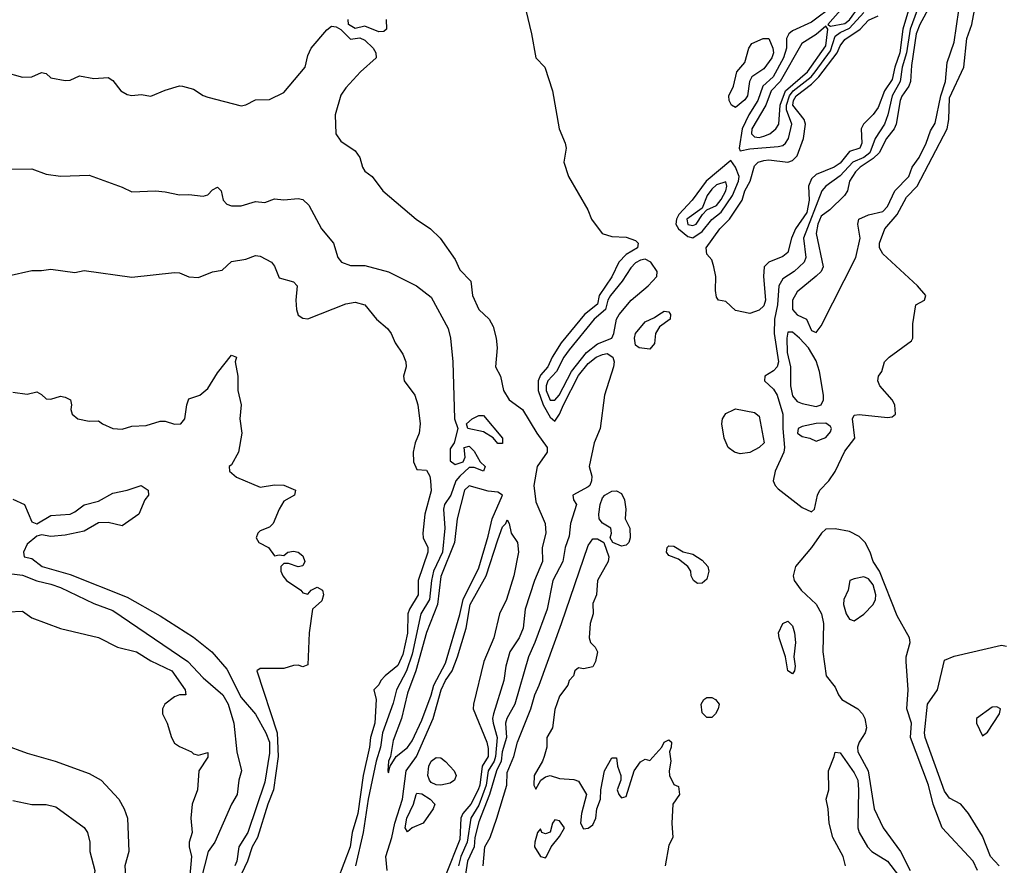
# Model space of a CAD drawing. Header units: metres. Extents: x -46681 to -43747, y -240911 to -237677.
# Tile 828 of 1056: x -45066 to -44962, y -238941 to -238853. Entities that reach past the tile are written whole.
import ezdxf

# ---------------------------------------------------------------- set-up
doc = ezdxf.new("R2010")
doc.units = ezdxf.units.M
doc.layers.add('CONTOUR_INDEX', color=1, linetype='Continuous')
doc.layers.add('CONTOUR_INTER', color=3, linetype='Continuous')

msp = doc.modelspace()

# ---------------------------------------------------------------- linework, layer by layer
at = {"layer": 'CONTOUR_INDEX'}
for points, elevation in [([(-45012.65, -238851.52), (-45012.04, -238854.02), (-45011.61, -238856.52), (-45010.64, -238857.52), (-45009.84, -238860.02), (-45009.14, -238864.02), (-45008.52, -238865.52), (-45008.42, -238866.02), (-45008.67, -238867.52), (-45008.18, -238869.02), (-45006.12, -238872.52), (-45005.74, -238873.52), (-45004.61, -238875.02), (-45003.6, -238875.33), (-45002.1, -238875.39), (-45001.1, -238875.74), (-45000.83, -238876.02), (-45000.92, -238876.52), (-45002.1, -238877.23), (-45002.88, -238878.02), (-45003.6, -238879.57), (-45004.93, -238881.52), (-45005.1, -238882.45), (-45006.49, -238883.52), (-45008.92, -238886.52), (-45009.89, -238888.02), (-45010.32, -238889.02), (-45011.1, -238889.92), (-45011.37, -238890.52), (-45011.34, -238891.52), (-45010.82, -238893.02), (-45010.1, -238894.33), (-45009.6, -238894.76), (-45009.1, -238894.03), (-45008.7, -238893.02), (-45007.1, -238889.95), (-45006.1, -238888.67), (-45005.25, -238888.02), (-45004.6, -238887.75), (-45004.1, -238887.65), (-45003.5, -238888.02), (-45003.37, -238888.52), (-45003.44, -238889.02), (-45004.37, -238892.02), (-45004.84, -238895.52), (-45005.47, -238897.02), (-45005.98, -238899.52), (-45005.72, -238900.52), (-45005.76, -238901.02), (-45005.92, -238901.52), (-45006.1, -238901.67), (-45007.72, -238902.52), (-45007.64, -238903.02), (-45007.33, -238903.52), (-45007.95, -238905.52), (-45008.1, -238906.83), (-45008.5, -238908.02), (-45008.77, -238909.52), (-45009.81, -238911.52), (-45010.4, -238914.52), (-45011.7, -238918.02), (-45012.38, -238919.52), (-45013.82, -238924.52), (-45014.65, -238926.02), (-45014.79, -238926.52), (-45014.7, -238928.02), (-45015.15, -238929.52), (-45015.26, -238930.52), (-45015.75, -238931.52), (-45016.46, -238934.02), (-45017.6, -238936.88), (-45018, -238938.52), (-45018.09, -238939.52), (-45018.78, -238941.02), (-45019.25, -238944.02)], 60), ([(-44972.41, -238851.52), (-44972.98, -238853.52), (-44973.32, -238856.02), (-44973.84, -238857.52), (-44974.1, -238858.82), (-44974.92, -238860.02), (-44975.6, -238861.76), (-44976.1, -238862.5), (-44977.13, -238863.52), (-44977.38, -238864.02), (-44977.29, -238865.52), (-44977.51, -238866.02), (-44978.6, -238866.37), (-44979.6, -238867.61), (-44980.22, -238868.02), (-44982.1, -238868.79), (-44982.6, -238869.27), (-44982.9, -238870.02), (-44982.84, -238871.52), (-44983.1, -238872.81), (-44984.28, -238874.52), (-44984.71, -238875.52), (-44985.09, -238877.02), (-44985.6, -238877.44), (-44987.1, -238878.02), (-44987.57, -238878.52), (-44987.64, -238879.52), (-44987.43, -238882.02), (-44987.6, -238882.61), (-44988.1, -238883.08), (-44989.1, -238883.44), (-44990.6, -238883.1), (-44991.6, -238882.15), (-44992.4, -238882.02), (-44992.6, -238881.7), (-44992.7, -238881.02), (-44992.66, -238879.52), (-44992.86, -238878.52), (-44993.1, -238877.79), (-44993.6, -238877.19), (-44993.67, -238876.52), (-44992.25, -238874.52), (-44991.24, -238873.52), (-44989.9, -238871.52), (-44989.6, -238870.53), (-44989.06, -238869.52), (-44988.6, -238867.88), (-44988.22, -238867.52), (-44987.6, -238867.32), (-44987.1, -238867.27), (-44985.1, -238867.5), (-44984.6, -238867.33), (-44984.1, -238866.86), (-44983.43, -238865.02), (-44983.24, -238863.52), (-44983.39, -238863.02), (-44984.55, -238861.52), (-44984.48, -238861.02), (-44984.21, -238860.52), (-44982.6, -238859.31), (-44981.82, -238858.52), (-44979.89, -238856.02), (-44979.6, -238855.27), (-44979.1, -238854.62), (-44977.48, -238853.52), (-44976.6, -238852.56), (-44975.6, -238852.11)], 60), ([(-44987.7, -238854.52), (-44987.1, -238854.49), (-44986.67, -238855.52), (-44986.61, -238856.02), (-44986.79, -238856.52), (-44987.6, -238857.69), (-44988.88, -238858.52), (-44989.11, -238859.02), (-44989.35, -238860.52), (-44989.6, -238860.94), (-44990.6, -238861.77), (-44991.01, -238861.52), (-44991.25, -238861.02), (-44991.3, -238860.52), (-44990.81, -238859.52), (-44990.47, -238858.02), (-44989.6, -238857.01), (-44989.19, -238855.52), (-44988.87, -238855.02), (-44987.7, -238854.52)], 60), ([(-44998.66, -238883.52), (-44998.1, -238883.17), (-44997.6, -238883.26), (-44997.42, -238883.52), (-44997.47, -238884.02), (-44998.6, -238884.84), (-44999.02, -238885.52), (-44999.1, -238886.58), (-44999.6, -238887.18), (-45000.74, -238887.02), (-45001.1, -238886.77), (-45001.21, -238886.02), (-45001.1, -238885.52), (-45000.1, -238884.31), (-44999.1, -238883.85), (-44998.66, -238883.52)], 60), ([(-44990.75, -238893.52), (-44990.6, -238893.46), (-44988.6, -238893.83), (-44988.1, -238894.21), (-44987.57, -238897.02), (-44988.1, -238897.53), (-44989.1, -238898.03), (-44990.1, -238898.18), (-44990.71, -238898.02), (-44991.36, -238897.52), (-44991.78, -238896.52), (-44992.02, -238895.02), (-44991.97, -238894.52), (-44991.6, -238893.96), (-44990.75, -238893.52)], 60), ([(-45066.6, -238902.95), (-45065.39, -238903.52), (-45064.6, -238905.35), (-45064.1, -238905.53), (-45062.6, -238904.67), (-45060.6, -238904.52), (-45060.1, -238904.29), (-45059.1, -238903.54), (-45057.6, -238903.16), (-45056.1, -238902.31), (-45054.6, -238902.01), (-45053.1, -238901.53), (-45052.39, -238902.02), (-45052.35, -238902.52), (-45052.73, -238903.02), (-45053.35, -238904.52), (-45055.1, -238905.77), (-45056.6, -238905.41), (-45057.6, -238905.45), (-45059.1, -238906.32), (-45061.1, -238906.75), (-45062.6, -238906.88), (-45063.6, -238906.72), (-45064.1, -238906.83), (-45065.1, -238907.69), (-45065.5, -238908.52), (-45065.42, -238909.02), (-45064.6, -238909.19), (-45063.52, -238910.02), (-45060.6, -238910.88), (-45054.6, -238913.27), (-45051.1, -238915.23), (-45047.6, -238917.45), (-45045.67, -238919.02), (-45044.1, -238920.83), (-45042.6, -238923.81), (-45041.1, -238925.56), (-45040, -238927.52), (-45039.62, -238928.52), (-45039.6, -238929.66), (-45040.1, -238932.73), (-45041.91, -238938.02), (-45042.83, -238939.52), (-45043.04, -238941.02), (-45043.25, -238941.52)], 65), ([(-45004.33, -238902.52), (-45003.6, -238902.12), (-45003.1, -238902.08), (-45002.6, -238902.35), (-45002.26, -238903.02), (-45002.13, -238904.02), (-45002.19, -238905.02), (-45001.71, -238906.02), (-45001.69, -238907.02), (-45001.83, -238907.52), (-45002.1, -238907.79), (-45002.6, -238907.91), (-45003.49, -238907.52), (-45003.79, -238907.02), (-45003.63, -238906.52), (-45003.7, -238906.02), (-45004.6, -238905.49), (-45004.92, -238905.02), (-45004.99, -238904.52), (-45004.84, -238903.52), (-45004.6, -238902.81), (-45004.33, -238902.52)], 60), ([(-45017.15, -238941.52), (-45016.96, -238939.52), (-45016.42, -238938.52), (-45015.7, -238936.52), (-45014.65, -238933.02), (-45014.6, -238931.71), (-45013.93, -238930.02), (-45013.53, -238928.52), (-45012.14, -238925.02), (-45011.71, -238923.52), (-45011.24, -238922.52), (-45008.91, -238916.02), (-45006.1, -238907.83), (-45005.6, -238907.11), (-45005.1, -238907.12), (-45004.46, -238907.52), (-45003.92, -238909.02), (-45003.99, -238909.52), (-45005.11, -238911.52), (-45005.21, -238913.02), (-45005.6, -238913.93), (-45005.58, -238915.02), (-45005.89, -238916.02), (-45006, -238917.52), (-45005.85, -238918.02), (-45005.35, -238918.52), (-45005.11, -238919.02), (-45005.33, -238920.02), (-45005.6, -238920.59), (-45006.6, -238920.8), (-45007.1, -238920.71), (-45007.48, -238921.02), (-45007.64, -238921.52), (-45008.1, -238922.02), (-45008.25, -238922.52), (-45009.1, -238923.66), (-45009.6, -238925.07), (-45009.86, -238927.02), (-45010.46, -238928.02), (-45010.43, -238929.02), (-45010.73, -238930.02), (-45010.9, -238930.52), (-45011.79, -238932.02), (-45011.8, -238933.02), (-45011.6, -238933.45), (-45011.06, -238932.52), (-45010.6, -238932.15), (-45010.1, -238932.01), (-45009.1, -238932.32), (-45007.6, -238932.43), (-45007.1, -238932.62), (-45006.28, -238934.02), (-45006.79, -238936.02), (-45006.9, -238937.02), (-45006.6, -238937.64), (-45006.1, -238937.56), (-45005.6, -238937.21), (-45005.28, -238936.52), (-45005.18, -238935.52), (-45004.81, -238934.52), (-45004.76, -238933.52), (-45004.38, -238931.52), (-45003.6, -238930.15), (-45003.1, -238930.17), (-45003, -238931.02), (-45002.65, -238932.02), (-45002.65, -238932.52), (-45003.04, -238933.52), (-45002.87, -238934.02), (-45002.6, -238934.37), (-45002.1, -238934.24), (-45001.26, -238931.52), (-45000.6, -238930.58), (-45000.1, -238930.31), (-44999.6, -238930.45), (-44998.35, -238929.02), (-44998.09, -238928.52), (-44997.6, -238928.26), (-44997.33, -238928.52), (-44997.35, -238929.02), (-44997.54, -238929.52), (-44997.4, -238930.52), (-44997.57, -238931.52), (-44997.53, -238932.02), (-44997.1, -238932.96), (-44996.6, -238933.16), (-44996.49, -238934.02), (-44997.2, -238935.02), (-44997.28, -238937.02), (-44997.19, -238938.52), (-44997.6, -238939.35), (-44998, -238941.52)], 60), ([(-44997.79, -238908.02), (-44997.6, -238907.86), (-44997.1, -238907.91), (-44996.1, -238908.5), (-44995.1, -238908.75), (-44994.1, -238909.37), (-44993.5, -238910.02), (-44993.39, -238910.52), (-44993.6, -238911.35), (-44994.1, -238911.78), (-44994.6, -238911.84), (-44995, -238911.52), (-44995.27, -238911.02), (-44995.29, -238910.52), (-44995.6, -238910.02), (-44996.6, -238909.27), (-44997.6, -238908.87), (-44997.87, -238908.52), (-44997.79, -238908.02)], 60), ([(-44985.62, -238916.02), (-44985.1, -238915.8), (-44984.6, -238916.28), (-44984.38, -238917.02), (-44984.3, -238918.02), (-44984.46, -238919.52), (-44984.33, -238920.52), (-44984.38, -238921.02), (-44984.6, -238921.33), (-44985.1, -238921.02), (-44985.32, -238919.52), (-44985.99, -238917.52), (-44986.07, -238917.02), (-44985.62, -238916.02)], 60), ([(-44962.87, -238941.52), (-44963.76, -238940.52), (-44964.6, -238938.41), (-44966.08, -238936.02), (-44966.91, -238935.02), (-44968.1, -238934.4), (-44968.6, -238933.66), (-44970.66, -238928.02), (-44970.71, -238927.52), (-44970.41, -238924.52), (-44969.36, -238923.02), (-44968.6, -238919.89), (-44967.6, -238919.45), (-44962.6, -238918.31), (-44962.1, -238918.4)], 60), ([(-44993.92, -238924.02), (-44993.6, -238923.82), (-44993.1, -238923.82), (-44992.69, -238924.02), (-44992.31, -238924.52), (-44992.41, -238925.02), (-44992.69, -238925.52), (-44993.1, -238925.92), (-44993.6, -238925.92), (-44994.1, -238925.44), (-44994.21, -238924.52), (-44993.92, -238924.02)], 60), ([(-44963.6, -238924.84), (-44965.25, -238926.02), (-44965.24, -238926.52), (-44964.6, -238927.86), (-44964.1, -238927.47), (-44962.81, -238925.52), (-44962.72, -238925.02), (-44963.1, -238924.79), (-44963.6, -238924.84)], 60), ([(-44980.23, -238930.02), (-44980.1, -238929.55), (-44979.6, -238929.63), (-44978.1, -238931.74), (-44977.74, -238932.52), (-44977.66, -238933.52), (-44977.73, -238937.52), (-44977.58, -238938.02), (-44976.71, -238939.52), (-44976.26, -238940.02), (-44974.6, -238941.02), (-44973.44, -238942.52)], 60), ([(-44979.04, -238941.52), (-44979.27, -238940.52), (-44980.37, -238938.52), (-44980.76, -238937.02), (-44980.85, -238935.52), (-44981.07, -238934.52), (-44980.78, -238933.52), (-44980.82, -238931.52), (-44980.23, -238930.02)], 60), ([(-45009.6, -238936.69), (-45009.85, -238937.02), (-45010.1, -238937.98), (-45010.6, -238938.15), (-45010.97, -238938.02), (-45011.1, -238937.61), (-45011.41, -238938.02), (-45011.71, -238939.02), (-45011.74, -238939.52), (-45011.1, -238940.55), (-45010.6, -238940.66), (-45010.47, -238940.52), (-45009.98, -238939.52), (-45009.1, -238938.44), (-45008.57, -238937.52), (-45009.1, -238936.78), (-45009.6, -238936.69)], 60)]:
    msp.add_lwpolyline(points, dxfattribs=dict(at, elevation=elevation))
at = {"layer": 'CONTOUR_INTER'}
for points, elevation in [([(-44980.25, -238851.02), (-44982.6, -238852.79), (-44984.6, -238853.69), (-44984.98, -238854.02), (-44985.22, -238854.52), (-44985.24, -238855.52), (-44985.54, -238856.52), (-44986.62, -238858.52), (-44987.72, -238859.52), (-44988.23, -238861.02), (-44989.2, -238862.52), (-44989.9, -238864.02), (-44990.22, -238866.02), (-44990.1, -238866.31), (-44989.1, -238866.11), (-44986.1, -238865.86), (-44985.6, -238865.74), (-44985.33, -238865.52), (-44985.03, -238865.02), (-44984.67, -238863.52), (-44985.22, -238862.02), (-44985.24, -238861.52), (-44984.92, -238860.52), (-44984.53, -238860.02), (-44982.65, -238858.52), (-44982.23, -238858.02), (-44980.6, -238855.81), (-44980.1, -238854.24), (-44979.6, -238853.86), (-44978.6, -238853.43), (-44977.1, -238851.76)], 59), ([(-44970.11, -238851.02), (-44971.22, -238853.02), (-44971.59, -238854.02), (-44972.1, -238857.35), (-44972.2, -238859.02), (-44972.37, -238859.52), (-44973.1, -238860.56), (-44973.28, -238861.02), (-44973.68, -238863.52), (-44973.91, -238864.02), (-44974.73, -238865.02), (-44975.5, -238866.52), (-44976.1, -238867.14), (-44977.47, -238868.02), (-44977.98, -238868.52), (-44978.59, -238869.52), (-44978.83, -238870.52), (-44979.14, -238871.02), (-44980.68, -238872.52), (-44981.6, -238873.19), (-44981.95, -238874.02), (-44982.12, -238875.02), (-44981.39, -238878.52), (-44981.6, -238879.02), (-44982.1, -238879.51), (-44984.1, -238881.13), (-44984.61, -238882.02), (-44984.59, -238883.02), (-44984.1, -238883.57), (-44983.12, -238884.02), (-44982.6, -238885.21), (-44982.1, -238885.43), (-44981.6, -238884.72), (-44977.95, -238877.52), (-44977.5, -238875.52), (-44977.74, -238874.02), (-44977.63, -238873.52), (-44976.6, -238873.05), (-44975.1, -238872.69), (-44974.6, -238872.16), (-44973.84, -238870.52), (-44972.38, -238869.02), (-44972.03, -238868.02), (-44971.27, -238867.02), (-44970.54, -238865.52), (-44970.1, -238864.22), (-44969.6, -238863.4), (-44968.99, -238860.52), (-44968.52, -238859.02), (-44968.34, -238857.02), (-44967.6, -238854.89), (-44967.12, -238851.52)], 58), ([(-44971.47, -238851.52), (-44972.23, -238853.52), (-44972.61, -238856.02), (-44973.07, -238857.52), (-44973.27, -238859.02), (-44974.13, -238860.52), (-44974.56, -238862.52), (-44974.92, -238863.52), (-44975.91, -238865.02), (-44976.46, -238866.52), (-44977.1, -238867.03), (-44978.26, -238867.52), (-44979.6, -238868.93), (-44981.08, -238870.02), (-44981.52, -238870.52), (-44983.45, -238875.52), (-44983.2, -238877.52), (-44983.37, -238878.02), (-44984.44, -238879.02), (-44985.6, -238879.78), (-44986.05, -238880.52), (-44986.17, -238882.52), (-44986.5, -238884.02), (-44986.54, -238885.52), (-44986.07, -238888.52), (-44986.21, -238889.02), (-44986.6, -238889.45), (-44987.5, -238890.02), (-44987.54, -238890.52), (-44986.6, -238891.4), (-44986.22, -238892.02), (-44985.6, -238894.02), (-44985.62, -238895.52), (-44985.45, -238897.52), (-44985.52, -238898.02), (-44986.43, -238900.02), (-44986.62, -238901.02), (-44986.44, -238901.52), (-44986.1, -238901.86), (-44983.6, -238903.82), (-44982.6, -238904.3), (-44982.28, -238904.02), (-44981.96, -238902.52), (-44981.74, -238902.02), (-44980.78, -238901.02), (-44980.1, -238900.06), (-44979.1, -238897.91), (-44978.06, -238896.52), (-44978.3, -238894.52), (-44978.1, -238894.12), (-44977.6, -238894.05), (-44974.6, -238894.38), (-44974.1, -238894.28), (-44973.76, -238894.02), (-44973.83, -238893.02), (-44974.11, -238892.52), (-44975.41, -238891.02), (-44975.62, -238890.52), (-44975.56, -238890.02), (-44975.21, -238889.52), (-44974.92, -238888.52), (-44974.44, -238888.02), (-44972.1, -238886.29), (-44971.95, -238886.02), (-44971.93, -238884.52), (-44971.61, -238882.52), (-44970.7, -238882.02), (-44970.57, -238881.52), (-44971.46, -238880.52), (-44975.1, -238877.15), (-44975.44, -238876.52), (-44975.44, -238876.02), (-44974.89, -238874.52), (-44973.6, -238873.02), (-44972.6, -238871.19), (-44971.49, -238870.02), (-44968.33, -238864.02), (-44968.16, -238863.02), (-44968.1, -238860.73), (-44966.57, -238857.52), (-44966.27, -238854.52), (-44965.73, -238853.02), (-44965.44, -238851.52)], 59), ([(-44979.54, -238851.52), (-44980.87, -238853.02), (-44980.6, -238853.2), (-44979.1, -238852.94), (-44978.6, -238852.54), (-44977.6, -238851.15)], 58), ([(-45027.35, -238852.52), (-45027.32, -238853.52), (-45027.6, -238853.75), (-45028.1, -238853.81), (-45029.6, -238853.21), (-45030.6, -238853.44), (-45031.29, -238853.02), (-45031.35, -238852.52)], 61), ([(-45067.6, -238858), (-45065.6, -238858.56), (-45064.6, -238858.55), (-45063.6, -238858.07), (-45063.1, -238858.18), (-45062.6, -238858.63), (-45061.1, -238858.92), (-45060.6, -238858.87), (-45059.6, -238858.44), (-45058.1, -238858.7), (-45056.6, -238858.6), (-45056.1, -238858.93), (-45055.27, -238860.02), (-45054.6, -238860.41), (-45054.1, -238860.49), (-45053.1, -238860.38), (-45052.1, -238860.57), (-45050.6, -238859.94), (-45049.1, -238859.49), (-45048.77, -238859.52), (-45047.6, -238859.82), (-45046.6, -238860.49), (-45046.1, -238860.67), (-45042.6, -238861.57), (-45042.1, -238861.48), (-45041.1, -238860.96), (-45039.6, -238860.92), (-45038.1, -238860.18), (-45035.87, -238857.52), (-45035.6, -238856.3), (-45035.23, -238855.52), (-45033.6, -238853.59), (-45033.1, -238853.21), (-45032.6, -238853.27), (-45032.1, -238853.57), (-45031.1, -238854.58), (-45030.1, -238854.45), (-45029.6, -238854.67), (-45028.71, -238855.52), (-45028.43, -238856.02), (-45028.38, -238856.52), (-45030.04, -238858.02), (-45031.6, -238859.68), (-45032.1, -238860.46), (-45032.72, -238862.52), (-45032.65, -238864.52), (-45032.1, -238865.29), (-45030.6, -238866.31), (-45030.1, -238867.02), (-45029.85, -238868.02), (-45029.6, -238868.44), (-45028.82, -238869.02), (-45027.68, -238870.52), (-45024.17, -238873.52), (-45022.69, -238874.52), (-45021.67, -238875.52), (-45020.1, -238877.74), (-45019.6, -238878.82), (-45018.45, -238880.02), (-45018.25, -238881.52), (-45017.6, -238883.01), (-45016.51, -238884.02), (-45016.1, -238884.79), (-45015.76, -238886.02), (-45015.66, -238887.02), (-45015.85, -238889.02), (-45015.33, -238890.02), (-45015, -238891.52), (-45014.39, -238892.52), (-45013.01, -238893.52), (-45011.5, -238896.02), (-45010.4, -238897.52), (-45010.41, -238898.02), (-45011.47, -238899.52), (-45011.82, -238901.52), (-45011.6, -238903.25), (-45010.62, -238905.52), (-45010.56, -238906.52), (-45010.92, -238908.02), (-45010.91, -238909.52), (-45011.75, -238911.52), (-45012.73, -238914.52), (-45012.93, -238916.52), (-45013.35, -238917.52), (-45014.32, -238919.02), (-45014.76, -238920.52), (-45014.98, -238922.02), (-45016.05, -238925.52), (-45016.16, -238926.02), (-45016.09, -238926.52), (-45015.67, -238928.02), (-45015.85, -238930.02), (-45015.99, -238930.52), (-45016.61, -238931.52), (-45016.81, -238933.02), (-45017.6, -238935.14), (-45018.43, -238936.52), (-45018.81, -238939.02), (-45019.49, -238940.52), (-45019.75, -238941.52)], 61), ([(-44981.1, -238853.22), (-44982.1, -238854.08), (-44983.62, -238855.02), (-44985.9, -238859.02), (-44986.84, -238860.02), (-44987.42, -238861.52), (-44988.87, -238864.02), (-44988.93, -238864.52), (-44988.6, -238864.86), (-44988.1, -238864.92), (-44987.6, -238864.78), (-44986.97, -238864.52), (-44986.34, -238864.02), (-44986.05, -238863.52), (-44985.91, -238861.52), (-44985.35, -238860.02), (-44983.02, -238858.02), (-44981.1, -238855.26), (-44980.89, -238853.52), (-44981.1, -238853.22)], 58), ([(-44991.1, -238867.33), (-44993.69, -238869.52), (-44995.17, -238871.52), (-44996.56, -238873.02), (-44996.81, -238873.52), (-44996.87, -238874.02), (-44996.6, -238874.52), (-44995.6, -238875.34), (-44995.1, -238875.46), (-44994.1, -238874.79), (-44993.1, -238873.55), (-44992.1, -238872.76), (-44990.9, -238871.02), (-44990.27, -238869.52), (-44990.2, -238869.02), (-44990.6, -238868.03), (-44991.1, -238867.33)], 59), ([(-45067.1, -238868.24), (-45064.6, -238868.22), (-45063.1, -238868.77), (-45061.6, -238868.97), (-45058.6, -238868.89), (-45055.1, -238870.14), (-45054.1, -238870.62), (-45051.6, -238870.54), (-45050.6, -238870.62), (-45049.1, -238870.95), (-45048.1, -238870.91), (-45046.6, -238871.07), (-45046.1, -238870.95), (-45045.6, -238870.41), (-45045.1, -238870.14), (-45044.7, -238870.52), (-45044.48, -238871.52), (-45044.1, -238871.92), (-45043.6, -238872.11), (-45042.6, -238872.09), (-45041.1, -238871.64), (-45040.1, -238871.76), (-45039.1, -238871.38), (-45038.1, -238871.48), (-45036.6, -238871.32), (-45036.1, -238871.45), (-45035.48, -238872.02), (-45034.14, -238874.52), (-45032.9, -238876.02), (-45032.41, -238877.52), (-45032.04, -238878.02), (-45031.1, -238878.39), (-45029.6, -238878.39), (-45027.1, -238879.03), (-45024.15, -238880.52), (-45022.6, -238881.72), (-45020.83, -238885.02), (-45020.59, -238886.02), (-45020.34, -238888.52), (-45020.16, -238894.52), (-45019.79, -238895.52), (-45020.2, -238897.02), (-45020.6, -238897.67), (-45020.6, -238898.91), (-45020.1, -238899.29), (-45019.24, -238899.02), (-45019.02, -238898.52), (-45019.13, -238897.52), (-45018.6, -238897.37), (-45018.1, -238897.92), (-45017.47, -238899.02), (-45016.93, -238899.52), (-45017.1, -238900.02), (-45018.1, -238899.61), (-45018.6, -238899.64), (-45019.6, -238900.55), (-45020, -238901.02), (-45020.53, -238902.52), (-45021.22, -238903.52), (-45021.31, -238904.02), (-45021.16, -238906.02), (-45021.43, -238908.52), (-45022.37, -238910.52), (-45022.59, -238911.52), (-45022.79, -238913.52), (-45023.68, -238915.02), (-45024.6, -238919.27), (-45025.2, -238921.02), (-45026.24, -238923.02), (-45026.6, -238924.41), (-45027.73, -238927.52), (-45027.93, -238929.02), (-45028.38, -238930.52), (-45029.22, -238934.52), (-45029.75, -238938.02), (-45030.57, -238941.52)], 62), ([(-44992.6, -238869.89), (-44993.1, -238870.35), (-44993.57, -238871.02), (-44994.1, -238872.33), (-44995.73, -238873.52), (-44995.6, -238874.06), (-44995.1, -238874.18), (-44994.72, -238874.02), (-44994.08, -238873.02), (-44993.6, -238872.53), (-44992.6, -238872.05), (-44992.1, -238871.44), (-44991.6, -238870.52), (-44991.5, -238870.02), (-44991.6, -238869.58), (-44992.6, -238869.89)], 58), ([(-45067.1, -238879.46), (-45064.6, -238878.92), (-45063.6, -238878.92), (-45062.6, -238878.76), (-45060.1, -238879.11), (-45059.1, -238878.92), (-45054.1, -238879.59), (-45049.6, -238879.11), (-45049.1, -238879.14), (-45048.1, -238879.57), (-45047.1, -238879.63), (-45045.6, -238879.03), (-45044.6, -238878.88), (-45043.6, -238877.95), (-45042.1, -238877.7), (-45041.1, -238877.33), (-45040.6, -238877.38), (-45039.4, -238878.02), (-45039.1, -238878.43), (-45038.6, -238879.69), (-45037.1, -238880.09), (-45036.7, -238880.52), (-45036.83, -238882.02), (-45036.77, -238883.02), (-45036.6, -238883.6), (-45036.1, -238883.91), (-45035.6, -238884), (-45031.6, -238882.41), (-45030.6, -238882.25), (-45029.6, -238882.5), (-45028.37, -238884.02), (-45027.21, -238885.02), (-45026.81, -238885.52), (-45026.38, -238886.52), (-45025.6, -238887.7), (-45025.27, -238888.52), (-45025.23, -238889.02), (-45025.52, -238890.02), (-45025.46, -238890.52), (-45024.32, -238892.02), (-45024.02, -238893.02), (-45023.75, -238895.02), (-45023.87, -238896.02), (-45024.3, -238897.02), (-45024.52, -238898.02), (-45024.47, -238899.02), (-45024.1, -238899.85), (-45023.1, -238899.89), (-45022.74, -238900.52), (-45022.68, -238901.02), (-45022.6, -238902.06), (-45023.29, -238904.52), (-45023.5, -238906.52), (-45023.45, -238907.02), (-45022.97, -238908.02), (-45022.97, -238908.52), (-45023.98, -238911.52), (-45023.98, -238913.02), (-45024.89, -238914.52), (-45025.05, -238915.02), (-45025.1, -238917.04), (-45025.6, -238919.28), (-45026.1, -238920.45), (-45027.44, -238921.52), (-45027.92, -238922.02), (-45028.1, -238922.48), (-45028.64, -238923.02), (-45028.39, -238924.02), (-45028.53, -238926.52), (-45028.99, -238928.02), (-45029.08, -238929.02), (-45029.77, -238932.02), (-45030.32, -238936.02), (-45030.92, -238938.02), (-45031.14, -238939.52), (-45032.45, -238943.02)], 63), ([(-45000.6, -238877.82), (-45001.1, -238878.09), (-45001.6, -238878.61), (-45002.52, -238880.02), (-45003.74, -238881.52), (-45004.01, -238882.02), (-45004.26, -238883.02), (-45005.47, -238884.02), (-45008.1, -238887.25), (-45008.65, -238888.02), (-45009.43, -238889.52), (-45010.33, -238890.52), (-45010.53, -238891.02), (-45010.53, -238891.52), (-45010.1, -238892.54), (-45009.6, -238892.55), (-45009.15, -238892.02), (-45007.85, -238889.52), (-45006.26, -238887.52), (-45005.1, -238886.63), (-45003.59, -238886.02), (-45003.38, -238885.52), (-45003.13, -238884.02), (-45002.85, -238883.52), (-45001.57, -238882.02), (-44999.77, -238880.52), (-44998.88, -238879.52), (-44998.84, -238879.02), (-44999.52, -238878.02), (-45000.1, -238877.72), (-45000.6, -238877.82)], 59), ([(-44985.1, -238885.4), (-44985.21, -238886.02), (-44985.15, -238887.52), (-44984.81, -238889.02), (-44984.81, -238891.02), (-44984.6, -238892.09), (-44984.1, -238892.69), (-44983.6, -238892.89), (-44982.1, -238893.2), (-44981.6, -238893.03), (-44981.35, -238892.52), (-44981.33, -238892.02), (-44981.75, -238889.52), (-44982.1, -238888.4), (-44982.92, -238887.02), (-44983.86, -238886.02), (-44984.6, -238885.38), (-44985.1, -238885.4)], 58), ([(-45066.6, -238891.7), (-45065.1, -238891.9), (-45064.1, -238891.68), (-45063.6, -238891.94), (-45063.1, -238892.4), (-45062.6, -238892.45), (-45061.6, -238892.13), (-45061.1, -238892.24), (-45060.56, -238892.52), (-45060.46, -238893.02), (-45060.52, -238893.52), (-45060.36, -238894.02), (-45059.79, -238894.52), (-45058.6, -238894.74), (-45057.6, -238894.7), (-45057.19, -238895.02), (-45056.1, -238895.51), (-45055.1, -238895.6), (-45054.1, -238895.27), (-45052.6, -238895.22), (-45051.1, -238894.75), (-45050.6, -238894.76), (-45049.6, -238895.06), (-45048.93, -238895.02), (-45048.53, -238894.52), (-45048.3, -238893.02), (-45048.1, -238892.41), (-45046.95, -238892.02), (-45046.1, -238891.31), (-45045.1, -238889.68), (-45043.6, -238887.82), (-45043.1, -238888.02), (-45043.23, -238888.52), (-45042.94, -238890.02), (-45042.95, -238891.52), (-45042.58, -238893.02), (-45042.75, -238894.52), (-45042.52, -238896.02), (-45042.86, -238898.02), (-45043.6, -238899.34), (-45043.86, -238899.52), (-45043.82, -238900.02), (-45043.1, -238900.65), (-45040.6, -238901.68), (-45039.1, -238901.45), (-45038.1, -238901.49), (-45036.88, -238902.02), (-45036.98, -238902.52), (-45038.1, -238903.15), (-45038.6, -238904.01), (-45039.23, -238905.52), (-45039.6, -238905.89), (-45040.6, -238906.29), (-45040.84, -238906.52), (-45041.01, -238907.02), (-45040.73, -238907.52), (-45039.72, -238908.02), (-45039.1, -238908.93), (-45038.6, -238908.81), (-45038.1, -238908.88), (-45037.68, -238908.52), (-45037.1, -238908.42), (-45036.6, -238908.52), (-45036.1, -238908.9), (-45035.9, -238909.52), (-45036.1, -238909.97), (-45036.6, -238910.08), (-45037.6, -238909.72), (-45038.1, -238909.71), (-45038.41, -238910.02), (-45038.43, -238910.52), (-45038.2, -238911.02), (-45037.81, -238911.52), (-45036.31, -238912.52), (-45036.1, -238912.8), (-45035.6, -238912.96), (-45035.23, -238912.52), (-45034.6, -238912.2), (-45034.04, -238912.52), (-45033.93, -238913.02), (-45034.1, -238913.65), (-45035.08, -238914.52), (-45035.44, -238917.02), (-45035.6, -238920.36), (-45036.1, -238920.59), (-45036.6, -238920.41), (-45037.1, -238920.46), (-45038.1, -238920.78), (-45040.6, -238920.78), (-45040.96, -238921.02), (-45038.8, -238927.52), (-45038.69, -238930.02), (-45039.2, -238933.52), (-45039.8, -238935.02), (-45040.88, -238938.52), (-45041.44, -238939.52), (-45041.92, -238941.02), (-45042.89, -238943.02)], 64), ([(-45018.3, -238894.52), (-45017.6, -238894.15), (-45017.1, -238894.15), (-45015.11, -238896.52), (-45015.1, -238897.1), (-45015.6, -238897.1), (-45016.1, -238896.51), (-45017.1, -238895.86), (-45018.74, -238895.52), (-45018.88, -238895.02), (-45018.3, -238894.52)], 62), ([(-44982.1, -238895.01), (-44983.6, -238895.32), (-44984, -238895.52), (-44984.07, -238896.02), (-44983.6, -238896.35), (-44982.78, -238896.52), (-44982.1, -238896.85), (-44981.1, -238896.46), (-44980.6, -238895.88), (-44980.51, -238895.52), (-44980.6, -238895.3), (-44981.1, -238894.95), (-44982.1, -238895.01)], 58), ([(-45019.1, -238901.99), (-45019.88, -238905.02), (-45020.16, -238907.52), (-45021.6, -238911.09), (-45021.94, -238914.02), (-45023.1, -238916.99), (-45024.24, -238921.02), (-45025.1, -238923.36), (-45025.72, -238926.02), (-45026.6, -238928.33), (-45026.89, -238930.02), (-45027.1, -238930.52), (-45027.18, -238931.52), (-45027.1, -238931.73), (-45026.94, -238931.02), (-45026.28, -238930.02), (-45025.1, -238929.06), (-45024.6, -238928.37), (-45023.6, -238926.18), (-45022.6, -238923.56), (-45022.33, -238922.52), (-45021.1, -238920.2), (-45019.6, -238915.08), (-45019.26, -238913.52), (-45017.6, -238910.16), (-45016.6, -238906.83), (-45016.19, -238905.02), (-45015.11, -238902.52), (-45015.6, -238902.23), (-45016.6, -238902.12), (-45018.6, -238901.56), (-45019.1, -238901.99)], 61), ([(-45027.25, -238942.02), (-45027.37, -238940.52), (-45026.74, -238938.52), (-45026.44, -238937.02), (-45025.63, -238934.52), (-45025.24, -238931.52), (-45024.15, -238930.02), (-45022.4, -238926.02), (-45021.56, -238923.02), (-45021.1, -238922.02), (-45020.41, -238921.02), (-45019.84, -238919.52), (-45018.94, -238916.52), (-45018.49, -238914.02), (-45016.81, -238911.02), (-45015.6, -238907.22), (-45015.1, -238905.88), (-45014.75, -238905.52)], 62), ([(-45014.75, -238905.52), (-45014.6, -238905.14), (-45014.4, -238905.52), (-45014.2, -238906.52), (-45013.52, -238907.52), (-45013.43, -238908.52), (-45013.91, -238911.02), (-45014.7, -238913.52), (-45015.42, -238915.02), (-45016.02, -238917.52), (-45017.06, -238920.02), (-45018.16, -238924.52), (-45018.19, -238925.02), (-45016.75, -238928.52), (-45016.6, -238929.16), (-45016.63, -238930.02), (-45017.25, -238931.02), (-45017.5, -238933.02), (-45017.66, -238933.52), (-45018.45, -238935.02), (-45019.27, -238936.02), (-45019.49, -238936.52), (-45019.6, -238938.76), (-45021.09, -238942.52)], 62), ([(-44981.1, -238906.12), (-44981.55, -238906.52), (-44982.6, -238908.02), (-44984.28, -238910.02), (-44984.54, -238911.02), (-44984.42, -238911.52), (-44983.7, -238912.52), (-44982.1, -238913.98), (-44981.56, -238915.02), (-44981.33, -238916.02), (-44981.4, -238919.02), (-44981.06, -238921.52), (-44980.1, -238922.73), (-44979.77, -238923.52), (-44979.41, -238924.02), (-44977.74, -238925.02), (-44977.24, -238925.52), (-44977, -238926.02), (-44976.81, -238927.02), (-44976.97, -238927.52), (-44977.6, -238928.52), (-44977.78, -238929.02), (-44977.74, -238929.52), (-44976.65, -238931.52), (-44976.01, -238935.52), (-44975.07, -238937.52), (-44973.23, -238940.02), (-44972.22, -238942.02)], 59), ([(-44965.13, -238942.02), (-44965.6, -238941.01), (-44968.84, -238937.52), (-44969.79, -238935.02), (-44970.28, -238933.02), (-44972.2, -238928.02), (-44972.09, -238926.52), (-44972.59, -238925.02), (-44972.43, -238923.02), (-44972.66, -238920.02), (-44972.64, -238919.52), (-44972.21, -238918.02), (-44972.31, -238917.52), (-44973.6, -238915.23), (-44975.44, -238910.52), (-44976.12, -238909.52), (-44976.44, -238908.52), (-44976.96, -238907.52), (-44977.6, -238906.89), (-44978.6, -238906.36), (-44980.1, -238906.09), (-44981.1, -238906.12)], 59), ([(-45067.6, -238910.69), (-45065.6, -238910.96), (-45064.1, -238911.53), (-45062.6, -238911.88), (-45061.6, -238912.23), (-45058.1, -238913.91), (-45056.1, -238914.66), (-45048.21, -238920.02), (-45046.6, -238921.75), (-45044.53, -238923.52), (-45043.98, -238924.52), (-45043.36, -238926.52), (-45043.04, -238929.52), (-45042.57, -238931.52), (-45042.84, -238932.52), (-45043.02, -238934.02), (-45043.62, -238935.02), (-45045.35, -238939.02), (-45046.05, -238940.02), (-45046.84, -238943.02)], 66), ([(-44978.1, -238911.33), (-44978.56, -238911.52), (-44978.74, -238912.52), (-44979.2, -238913.52), (-44979.24, -238914.02), (-44978.95, -238915.02), (-44978.6, -238915.56), (-44978.1, -238915.75), (-44977.1, -238915.04), (-44976.1, -238914.03), (-44975.87, -238913.52), (-44975.85, -238913.02), (-44976.1, -238911.98), (-44976.6, -238911.32), (-44977.1, -238911.12), (-44978.1, -238911.33)], 58), ([(-45067.1, -238914.8), (-45065.6, -238914.74), (-45064.6, -238915.42), (-45061.6, -238916.56), (-45057.6, -238917.51), (-45055.6, -238918.52), (-45053.6, -238919), (-45052.1, -238919.97), (-45049.9, -238921.02), (-45048.48, -238923.02), (-45048.42, -238923.52), (-45049.1, -238923.54), (-45049.6, -238923.76), (-45050.62, -238924.52), (-45050.88, -238925.02), (-45050.87, -238925.52), (-45050.39, -238926.52), (-45049.92, -238928.02), (-45049.6, -238928.6), (-45049.1, -238928.97), (-45047.82, -238929.52), (-45047.6, -238929.75), (-45047.1, -238929.87), (-45046.1, -238929.61), (-45046.1, -238930.09), (-45047.04, -238931.52), (-45047.18, -238933.52), (-45047.76, -238935.02), (-45047.89, -238936.52), (-45047.74, -238938.02), (-45048.07, -238939.02), (-45048.08, -238939.52), (-45047.81, -238940.52), (-45048.01, -238942.52)], 67), ([(-45067.6, -238928.77), (-45065.1, -238929.67), (-45062.15, -238930.52), (-45058.6, -238931.81), (-45057.34, -238932.52), (-45055.45, -238934.52), (-45054.89, -238935.52), (-45054.55, -238936.52), (-45054.43, -238940.02), (-45054.84, -238941.52), (-45054.72, -238943.02), (-45054.95, -238944.52), (-45056.97, -238951.02), (-45057.37, -238953.02), (-45059.39, -238960.02), (-45059.84, -238962.02), (-45060.81, -238964.52), (-45062.15, -238969.02), (-45064.22, -238977.02), (-45066.46, -238984.52)], 68), ([(-45022.62, -238930.52), (-45022.1, -238930.11), (-45021.6, -238930.16), (-45021.1, -238930.55), (-45020.2, -238931.52), (-45019.97, -238932.02), (-45020.17, -238932.52), (-45020.6, -238932.82), (-45021.6, -238933.04), (-45022.1, -238932.99), (-45022.6, -238932.76), (-45022.8, -238932.52), (-45022.95, -238932.02), (-45022.85, -238931.02), (-45022.62, -238930.52)], 63), ([(-45024.17, -238934.02), (-45024.1, -238933.89), (-45023.6, -238933.95), (-45022.72, -238934.52), (-45022.21, -238935.02), (-45022.4, -238935.52), (-45023.44, -238937.02), (-45024.6, -238937.53), (-45025.1, -238937.93), (-45025.34, -238937.52), (-45025.18, -238936.52), (-45024.48, -238935.02), (-45024.17, -238934.02)], 63), ([(-45066.6, -238934.64), (-45064.6, -238935.06), (-45063.1, -238935.05), (-45062.1, -238935.32), (-45059.1, -238937.49), (-45058.76, -238938.02), (-45058.5, -238939.02), (-45058.5, -238940.02), (-45058, -238942.02), (-45058.22, -238943.52), (-45057.6, -238944.21), (-45056.76, -238944.52), (-45056.78, -238945.02), (-45058.01, -238947.52), (-45058.32, -238948.52), (-45058.62, -238951.02), (-45058.67, -238953.52), (-45061.12, -238962.02), (-45061.9, -238964.02), (-45064.66, -238974.52), (-45065.23, -238976.02), (-45065.38, -238977.02), (-45066.59, -238980.52)], 69)]:
    msp.add_lwpolyline(points, dxfattribs=dict(at, elevation=elevation))

doc.saveas('drawing.dxf')
